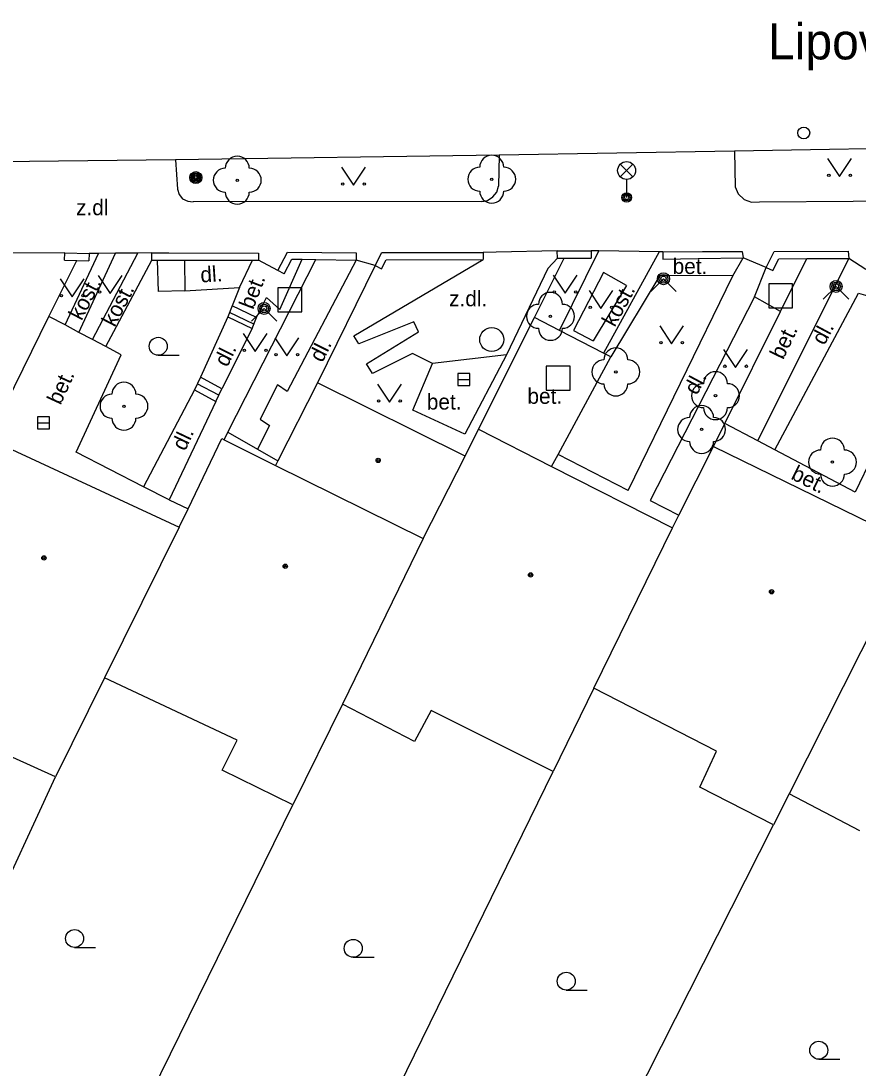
# Model space of a CAD drawing. Extents: x -600309 to -598967, y -1161267 to -1160292.
# Drawn here: x -599937.41 to -599902.47, y -1160664.81 to -1160621.12 of the extents above; entities that cross this region are included whole.
import ezdxf

# ---------------------------------------------------------------- set-up
doc = ezdxf.new("R2010")
doc.units = 0
for name, color, linetype in [('Level 10', 7, 'Continuous'), ('Level 11', 7, 'Continuous'), ('Level 22', 7, 'Continuous'), ('Level 25', 7, 'Continuous'), ('Level 26', 7, 'Continuous'), ('Level 27', 7, 'Continuous'), ('Level 28', 7, 'Continuous'), ('Level 31', 7, 'Continuous'), ('Level 33', 7, 'Continuous'), ('Level 36', 7, 'Continuous'), ('Level 39', 7, 'Continuous'), ('Level 40', 7, 'Continuous'), ('Level 49', 7, 'Continuous'), ('Level 5', 7, 'Continuous'), ('Level 51', 7, 'Continuous'), ('Level 7', 7, 'Continuous'), ('Level 8', 7, 'Continuous')]:
    doc.layers.add(name, color=color, linetype=linetype)

msp = doc.modelspace()

# ---------------------------------------------------------------- linework, layer by layer
at = {"layer": 'Level 10'}
for points in [[(-599907.63, -1160626.56), (-599917.45, -1160626.7199)], [(-599898.1, -1160626.39), (-599907.63, -1160626.56)], [(-599930.96, -1160626.92), (-599938.28, -1160627)], [(-599917.45, -1160626.7199), (-599930.96, -1160626.92)]]:
    msp.add_lwpolyline(points, dxfattribs=at)
at = {"layer": 'Level 11'}
for points in [[(-599907.63, -1160626.56), (-599907.6, -1160628.04)], [(-599930.96, -1160626.92), (-599930.88, -1160628.14)], [(-599917.45, -1160626.7199), (-599917.48, -1160628.02)], [(-599930.88, -1160628.14), (-599930.81, -1160628.37), (-599930.6599, -1160628.55), (-599930.45, -1160628.65), (-599930.2199, -1160628.67)], [(-599918.18, -1160628.6599), (-599917.93, -1160628.61), (-599917.71, -1160628.4699), (-599917.55, -1160628.27), (-599917.48, -1160628.02)], [(-599907.6, -1160628.04), (-599907.4699, -1160628.34), (-599907.23, -1160628.57), (-599906.92, -1160628.68), (-599906.59, -1160628.67)], [(-599918.18, -1160628.6599), (-599930.2199, -1160628.67)], [(-599906.59, -1160628.67), (-599898.77, -1160628.61)], [(-599935.57, -1160633.81), (-599934.17, -1160630.83)], [(-599934.99, -1160634.12), (-599933.47, -1160630.82)], [(-599934.43, -1160634.41), (-599932.53, -1160630.81)], [(-599914.93, -1160634.04), (-599913.29, -1160630.72)], [(-599910.77, -1160630.76), (-599913.1, -1160634.98)], [(-599933.86, -1160634.71), (-599931.94, -1160631.1)], [(-599928.29, -1160632.24), (-599927.75, -1160631.11)], [(-599927.58, -1160633.5), (-599927.16, -1160632.67), (-599926.6, -1160633.17), (-599925.67, -1160631.07)], [(-599923.42, -1160631.1), (-599926.3, -1160636.58), (-599926.7, -1160636.31), (-599927.43, -1160637.74), (-599927.04, -1160638), (-599927.53, -1160638.99)], [(-599922.63, -1160631.33), (-599925.03, -1160636.22)], [(-599920.23, -1160635.42), (-599921.06, -1160635), (-599922.74, -1160635.83), (-599922.98, -1160635.43), (-599920.81, -1160634.09), (-599921.01, -1160633.68), (-599923.3, -1160634.6), (-599923.52, -1160634.26), (-599918.12, -1160631.08)], [(-599915.02, -1160631.02), (-599915.42, -1160631.46), (-599917.14, -1160635.06)], [(-599908.5, -1160638.88), (-599908.03, -1160637.92), (-599905.71, -1160633.25), (-599904.61, -1160631.04)], [(-599907.69, -1160631.76), (-599907.27, -1160631.01)], [(-599906.65, -1160638.65), (-599902.85, -1160631.03)], [(-599905.95, -1160639.02), (-599902.45, -1160632.48), (-599901.58, -1160632.74), (-599900.78, -1160631.02)], [(-599912.14, -1160632.17), (-599913.1, -1160631.62), (-599914.35, -1160634.04), (-599913.52, -1160634.47)], [(-599912.07, -1160640.72), (-599907.69, -1160631.76), (-599910.74, -1160631.75), (-599912.79, -1160635.14)], [(-599906.79, -1160632.63), (-599906.3, -1160631.41)], [(-599930.57, -1160632.39), (-599928.29, -1160632.24), (-599928.59, -1160633.01)], [(-599912.14, -1160632.17), (-599913.52, -1160634.47)], [(-599905.71, -1160633.25), (-599906.79, -1160632.63), (-599911.15, -1160641.13), (-599909.95, -1160641.75)], [(-599928.59, -1160633.01), (-599928.77, -1160633.47)], [(-599927.58, -1160633.5), (-599928.59, -1160633.01)], [(-599931.22, -1160641.1), (-599932.29, -1160640.56), (-599935.1, -1160639.12), (-599933.22, -1160635.05), (-599933.86, -1160634.71), (-599934.43, -1160634.41), (-599934.99, -1160634.12), (-599935.57, -1160633.81), (-599936.24, -1160633.46)], [(-599928.77, -1160633.47), (-599929.92, -1160635.99)], [(-599928.77, -1160633.47), (-599927.76, -1160633.96)], [(-599927.69, -1160633.78), (-599928.7, -1160633.29)], [(-599927.76, -1160633.96), (-599927.58, -1160633.5)], [(-599914.93, -1160634.04), (-599915.98, -1160633.5)], [(-599927.76, -1160633.96), (-599929.02, -1160636.47)], [(-599913.1, -1160634.98), (-599914.93, -1160634.04)], [(-599917.14, -1160635.06), (-599918.88, -1160638.36), (-599921.05, -1160637.37), (-599920.23, -1160635.42)], [(-599917.14, -1160635.06), (-599920.23, -1160635.42)], [(-599914.99, -1160639.21), (-599912.79, -1160635.14)], [(-599912.79, -1160635.14), (-599913.1, -1160634.98)], [(-599929.92, -1160635.99), (-599930.17, -1160636.52)], [(-599929.02, -1160636.47), (-599929.92, -1160635.99)], [(-599930.17, -1160636.52), (-599932.29, -1160640.56)], [(-599930.17, -1160636.52), (-599929.27, -1160637)], [(-599929.15, -1160636.74), (-599930.05, -1160636.26)], [(-599929.27, -1160637), (-599929.02, -1160636.47)], [(-599929.27, -1160637), (-599931.22, -1160641.1), (-599930.43, -1160641.48)], [(-599905.95, -1160639.02), (-599906.65, -1160638.65), (-599908.03, -1160637.92)], [(-599900.74, -1160637.91), (-599901.12, -1160637.73), (-599902.59, -1160640.79), (-599905.95, -1160639.02)], [(-599928.77, -1160638.28), (-599927.53, -1160638.99), (-599926.69, -1160639.48)], [(-599915.26, -1160639.71), (-599914.99, -1160639.21)], [(-599912.07, -1160640.72), (-599914.99, -1160639.21)]]:
    msp.add_lwpolyline(points, dxfattribs=at)
at = {"layer": 'Level 22'}
for centre in [(-599928.38, -1160627.77), (-599917.76, -1160627.73), (-599915.31, -1160633.45), (-599912.58, -1160635.77), (-599908.42, -1160636.76), (-599933.11, -1160637.2), (-599909, -1160638.17), (-599903.54, -1160639.53)]:
    msp.add_circle(centre, 0.05, dxfattribs=at)
for centre, start, end in [((-599928.38, -1160627.27), 0, 180), ((-599917.76, -1160627.23), 0, 180), ((-599928.88, -1160627.77), 90, 270), ((-599927.88, -1160627.77), 270, 90), ((-599918.26, -1160627.73), 90, 270), ((-599917.26, -1160627.73), 270, 90), ((-599928.38, -1160628.27), 180, 0), ((-599917.76, -1160628.23), 180, 0), ((-599915.31, -1160632.95), 0, 180), ((-599915.81, -1160633.45), 90, 270), ((-599914.81, -1160633.45), 270, 90), ((-599915.31, -1160633.95), 180, 0), ((-599912.58, -1160635.27), 0, 180), ((-599913.08, -1160635.77), 90, 270), ((-599912.08, -1160635.77), 270, 90), ((-599908.42, -1160636.26), 0, 180), ((-599933.11, -1160636.7), 0, 180), ((-599912.58, -1160636.27), 180, 0), ((-599908.92, -1160636.76), 90, 270), ((-599907.92, -1160636.76), 270, 90), ((-599933.61, -1160637.2), 90, 270), ((-599932.61, -1160637.2), 270, 90), ((-599909, -1160637.67), 0, 180), ((-599908.42, -1160637.26), 180, 0), ((-599933.11, -1160637.7), 180, 0), ((-599909.5, -1160638.17), 90, 270), ((-599908.5, -1160638.17), 270, 90), ((-599909, -1160638.67), 180, 0), ((-599903.54, -1160639.03), 0, 180), ((-599904.04, -1160639.53), 90, 270), ((-599903.04, -1160639.53), 270, 90), ((-599903.54, -1160640.03), 180, 0)]:
    msp.add_arc(centre, 0.5, start, end, dxfattribs=at)
at = {"layer": 'Level 25'}
for radius in [0.25, 0.2, 0.15, 0.1, 0.05]:
    msp.add_circle((-599930.11, -1160627.6599), radius, dxfattribs=at)
at = {"layer": 'Level 26'}
for points in [[(-599906.2, -1160633.09), (-599905.2, -1160633.09), (-599905.2, -1160632.09), (-599906.2, -1160632.09)], [(-599926.69, -1160633.26), (-599925.69, -1160633.26), (-599925.69, -1160632.26), (-599926.69, -1160632.26)], [(-599915.49, -1160636.53), (-599914.49, -1160636.53), (-599914.49, -1160635.53), (-599915.49, -1160635.53)]]:
    msp.add_lwpolyline(points, close=True, dxfattribs=at)
at = {"layer": 'Level 27'}
for p, q in [((-599919.17, -1160636.08), (-599918.67, -1160636.08)), ((-599936.72, -1160637.89), (-599936.22, -1160637.89))]:
    msp.add_line(p, q, dxfattribs=at)
for points in [[(-599919.17, -1160636.33), (-599918.67, -1160636.33), (-599918.67, -1160635.83), (-599919.17, -1160635.83)], [(-599936.72, -1160638.14), (-599936.22, -1160638.14), (-599936.22, -1160637.64), (-599936.72, -1160637.64)]]:
    msp.add_lwpolyline(points, close=True, dxfattribs=at)
msp.add_circle((-599917.76, -1160634.42), 0.5, dxfattribs=at)
at = {"layer": 'Level 28'}
msp.add_circle((-599904.74, -1160625.8), 0.25, dxfattribs=at)
at = {"layer": 'Level 31'}
for points in [[(-599911.12, -1160632.41), (-599910.59, -1160631.88), (-599910.06, -1160632.41)], [(-599903.92, -1160632.73), (-599903.39, -1160632.2), (-599902.86, -1160632.73)], [(-599927.79, -1160633.65), (-599927.26, -1160633.12), (-599926.73, -1160633.65)]]:
    msp.add_lwpolyline(points, dxfattribs=at)
for centre, radius in [((-599910.59, -1160631.88), 0.25), ((-599910.59, -1160631.88), 0.18), ((-599910.59, -1160631.88), 0.11), ((-599903.39, -1160632.2), 0.25), ((-599903.39, -1160632.2), 0.18), ((-599903.39, -1160632.2), 0.11), ((-599927.26, -1160633.12), 0.25), ((-599927.26, -1160633.12), 0.18), ((-599927.26, -1160633.12), 0.11)]:
    msp.add_circle(centre, radius, dxfattribs=at)
at = {"layer": 'Level 33'}
for p, q in [((-599912.395, -1160627.63), (-599911.865, -1160627.1)), ((-599912.395, -1160627.1), (-599911.865, -1160627.63)), ((-599912.13, -1160627.74), (-599912.13, -1160628.49))]:
    msp.add_line(p, q, dxfattribs=at)
for centre, radius in [((-599912.13, -1160627.365), 0.375), ((-599912.13, -1160628.49), 0.2), ((-599912.13, -1160628.49), 0.1445), ((-599912.13, -1160628.49), 0.0876)]:
    msp.add_circle(centre, radius, dxfattribs=at)
at = {"layer": 'Level 36'}
for p, q in [((-599931.68, -1160635.075), (-599930.805, -1160635.075)), ((-599935.17, -1160659.7849), (-599934.295, -1160659.7849)), ((-599923.54, -1160660.195), (-599922.665, -1160660.195)), ((-599914.65, -1160661.565), (-599913.775, -1160661.565)), ((-599904.11, -1160664.445), (-599903.235, -1160664.445))]:
    msp.add_line(p, q, dxfattribs=at)
for points in [[(-599903.74, -1160626.87), (-599903.24, -1160627.62), (-599902.74, -1160626.87)], [(-599924.03, -1160627.23), (-599923.53, -1160627.98), (-599923.03, -1160627.23)], [(-599934.18, -1160631.74), (-599933.68, -1160632.49), (-599933.18, -1160631.74)], [(-599915.2, -1160631.73), (-599914.7, -1160632.48), (-599914.2, -1160631.73)], [(-599935.77, -1160631.89), (-599935.27, -1160632.64), (-599934.77, -1160631.89)], [(-599913.7, -1160632.37), (-599913.2, -1160633.12), (-599912.7, -1160632.37)], [(-599910.75, -1160633.85), (-599910.25, -1160634.6), (-599909.75, -1160633.85)], [(-599928.13, -1160634.17), (-599927.63, -1160634.92), (-599927.13, -1160634.17)], [(-599926.81, -1160634.35), (-599926.31, -1160635.1), (-599925.81, -1160634.35)], [(-599908.08, -1160634.83), (-599907.58, -1160635.58), (-599907.08, -1160634.83)], [(-599922.53, -1160636.28), (-599922.03, -1160637.03), (-599921.53, -1160636.28)]]:
    msp.add_lwpolyline(points, dxfattribs=at)
for centre, radius in [((-599923.9802, -1160627.9298), 0.05), ((-599923.0808, -1160627.9298), 0.05), ((-599903.6902, -1160627.5698), 0.05), ((-599902.7908, -1160627.5698), 0.05), ((-599935.7202, -1160632.5898), 0.05), ((-599934.8208, -1160632.5898), 0.05), ((-599934.1302, -1160632.4398), 0.05), ((-599933.2308, -1160632.4398), 0.05), ((-599915.1502, -1160632.4298), 0.05), ((-599914.2508, -1160632.4298), 0.05), ((-599913.6502, -1160633.0698), 0.05), ((-599912.7508, -1160633.0698), 0.05), ((-599931.6801, -1160634.6999), 0.375), ((-599928.0802, -1160634.8698), 0.05), ((-599927.1808, -1160634.8698), 0.05), ((-599910.7002, -1160634.5498), 0.05), ((-599909.8008, -1160634.5498), 0.05), ((-599926.7602, -1160635.0498), 0.05), ((-599925.8608, -1160635.0498), 0.05), ((-599908.0302, -1160635.5298), 0.05), ((-599907.1308, -1160635.5298), 0.05), ((-599922.4802, -1160636.9798), 0.05), ((-599921.5808, -1160636.9798), 0.05), ((-599935.1701, -1160659.4098), 0.375), ((-599923.5401, -1160659.8199), 0.375), ((-599914.6501, -1160661.1899), 0.375), ((-599904.1101, -1160664.0699), 0.375)]:
    msp.add_circle(centre, radius, dxfattribs=at)
at = {"layer": 'Level 39'}
for centre, radius in [((-599922.5, -1160639.46), 0.09), ((-599922.5, -1160639.46), 0.0398), ((-599936.45, -1160643.53), 0.09), ((-599936.45, -1160643.53), 0.0398), ((-599926.38, -1160643.88), 0.09), ((-599926.38, -1160643.88), 0.0398), ((-599916.14, -1160644.24), 0.09), ((-599916.14, -1160644.24), 0.0398), ((-599906.08, -1160644.94), 0.09), ((-599906.08, -1160644.94), 0.0398)]:
    msp.add_circle(centre, radius, dxfattribs=at)
at = {"layer": 'Level 5'}
for points in [[(-599925.03, -1160636.2199), (-599926.69, -1160639.48), (-599926.78, -1160639.67)], [(-599918.87, -1160639.28), (-599925.03, -1160636.2199)], [(-599918.87, -1160639.28), (-599918.31, -1160638.1599)], [(-599918.31, -1160638.1599), (-599915.26, -1160639.71), (-599910.21, -1160642.27)], [(-599938.77, -1160638.56), (-599930.8, -1160642.25)], [(-599930.8, -1160642.25), (-599930.43, -1160641.48), (-599929.03, -1160638.55)], [(-599929.03, -1160638.55), (-599928.93, -1160638.6), (-599926.78, -1160639.67)], [(-599910.21, -1160642.27), (-599909.95, -1160641.75), (-599908.5, -1160638.88)], [(-599908.5, -1160638.88), (-599900.1, -1160642.99)], [(-599926.78, -1160639.67), (-599920.62, -1160642.7199)], [(-599920.62, -1160642.7199), (-599918.87, -1160639.28)], [(-599930.8, -1160642.25), (-599933.92, -1160648.54)], [(-599913.5, -1160648.9699), (-599910.21, -1160642.27)], [(-599920.62, -1160642.7199), (-599923.99, -1160649.63)], [(-599900.1, -1160642.99), (-599905.35, -1160653.37)], [(-599933.92, -1160648.54), (-599935.9699, -1160652.6599)], [(-599928.38, -1160651.14), (-599933.92, -1160648.54)], [(-599913.5, -1160648.9699), (-599915.2, -1160652.44)], [(-599908.38, -1160651.59), (-599913.5, -1160648.9699)], [(-599923.99, -1160649.63), (-599926.06, -1160653.83)], [(-599920.98, -1160651.19), (-599923.99, -1160649.63)], [(-599920.29, -1160649.9), (-599920.98, -1160651.19)], [(-599915.2, -1160652.44), (-599920.29, -1160649.9)], [(-599935.9699, -1160652.6599), (-599941.32, -1160650.24)], [(-599929.01, -1160652.38), (-599928.38, -1160651.14)], [(-599909.08, -1160653.1), (-599908.38, -1160651.59)], [(-599926.06, -1160653.83), (-599929.01, -1160652.38)], [(-599906, -1160654.6599), (-599909.08, -1160653.1)], [(-599905.35, -1160653.37), (-599906, -1160654.6599)], [(-599902.4, -1160654.92), (-599905.35, -1160653.37)]]:
    msp.add_lwpolyline(points, dxfattribs=at)
at = {"layer": 'Level 51'}
for points in [[(-599941.57, -1160664.79), (-599935.9699, -1160652.6599)], [(-599922.27, -1160666.88), (-599915.2, -1160652.44)], [(-599931.96, -1160665.84), (-599926.06, -1160653.83)], [(-599914.18, -1160670.83), (-599906, -1160654.6599)]]:
    msp.add_lwpolyline(points, dxfattribs=at)
at = {"layer": 'Level 7'}
for points in [[(-599935.59, -1160631.1), (-599935.58, -1160630.8), (-599934.56, -1160630.83), (-599934.57, -1160631.13)], [(-599931.94, -1160631.1), (-599931.94, -1160630.8), (-599931.24, -1160630.8), (-599927.49, -1160630.81), (-599927.49, -1160631.11)], [(-599926.42, -1160631.68), (-599926.69, -1160631.54), (-599926.29, -1160630.77), (-599923.42, -1160630.8), (-599923.42, -1160631.1)], [(-599922.63, -1160631.33), (-599922.35, -1160630.79), (-599918.12, -1160630.78), (-599918.12, -1160631.08)], [(-599915.02, -1160631.02), (-599915.03, -1160630.72), (-599913.61, -1160630.72), (-599913.61, -1160631.02)], [(-599910.77, -1160630.76), (-599908.965, -1160630.75), (-599907.31, -1160630.74), (-599907.27, -1160631.01)], [(-599910.62, -1160630.76), (-599910.62, -1160631.06)], [(-599906.3, -1160631.41), (-599905.97, -1160630.75), (-599902.88, -1160630.73), (-599902.85, -1160631.03)], [(-599938.77, -1160638.56), (-599936.24, -1160633.46), (-599935.07, -1160631.12)], [(-599935.59, -1160631.1), (-599935.07, -1160631.12), (-599934.57, -1160631.13)], [(-599931.94, -1160631.1), (-599931.71, -1160631.1), (-599930.58, -1160631.1), (-599927.75, -1160631.11), (-599927.49, -1160631.11)], [(-599930.58, -1160631.1), (-599930.57, -1160632.39), (-599931.67, -1160632.42), (-599931.71, -1160631.1)], [(-599928.93, -1160638.6), (-599928.77, -1160638.28), (-599925.1, -1160631.08)], [(-599926.42, -1160631.68), (-599926.11, -1160631.07), (-599925.67, -1160631.07), (-599925.1, -1160631.08), (-599923.42, -1160631.1)], [(-599922.63, -1160631.33), (-599922.36, -1160631.47)], [(-599922.36, -1160631.47), (-599922.17, -1160631.09), (-599918.12, -1160631.08)], [(-599918.31, -1160638.16), (-599915.98, -1160633.5), (-599914.74, -1160631.02)], [(-599915.02, -1160631.02), (-599914.74, -1160631.02), (-599913.61, -1160631.02)], [(-599910.62, -1160631.06), (-599909.1435, -1160631.038), (-599907.27, -1160631.01)], [(-599906.03, -1160631.54), (-599905.78, -1160631.05), (-599904.61, -1160631.04), (-599902.85, -1160631.03)], [(-599906.3, -1160631.41), (-599906.03, -1160631.54)]]:
    msp.add_lwpolyline(points, dxfattribs=at)
at = {"layer": 'Level 8'}
for points in [[(-599935.58, -1160630.8), (-599938.1, -1160630.81)], [(-599931.94, -1160630.8), (-599932.53, -1160630.81), (-599933.47, -1160630.82), (-599934.17, -1160630.83), (-599934.56, -1160630.83)], [(-599915.03, -1160630.72), (-599917.58, -1160630.77), (-599918.12, -1160630.78)], [(-599910.62, -1160630.76), (-599910.77, -1160630.76), (-599913.29, -1160630.72), (-599913.61, -1160630.72)], [(-599926.69, -1160631.54), (-599927.49, -1160631.11)], [(-599922.63, -1160631.33), (-599923.42, -1160631.1)], [(-599906.3, -1160631.41), (-599907.27, -1160631.01)], [(-599902.15, -1160631.5), (-599902.85, -1160631.03)]]:
    msp.add_lwpolyline(points, dxfattribs=at)

# ---------------------------------------------------------------- texts
at = {"layer": 'Level 40'}
for s, p in [('z.dl', (-599935.11, -1160629.23)), ('z.dl.', (-599919.54, -1160633.03)), ('bet.', (-599916.27, -1160637.1)), ('bet.', (-599920.47, -1160637.34))]:
    msp.add_text(s, height=0.65, dxfattribs=at).set_placement(p)
for s, height, rotation, p in [('dl.', 0.64999, 3.76404, (-599929.9, -1160632.04)), ('bet.', 0.64998, 359.81214, (-599910.21, -1160631.68)), ('kost.', 0.65, 62.51956, (-599934.88, -1160633.66)), ('bet.', 0.64998, 68.71359, (-599927.72, -1160633.2)), ('kost.', 0.65, 62.51956, (-599933.5, -1160633.93)), ('kost.', 0.65, 61.14216, (-599912.63, -1160633.93)), ('bet.', 0.64998, 64.2313, (-599905.6, -1160635.29)), ('dl.', 0.65, 61.83527, (-599903.88, -1160634.69)), ('dl.', 0.65, 63.34371, (-599928.8, -1160635.6)), ('dl.', 0.65, 63.34371, (-599924.83, -1160635.41)), ('bet.', 0.65, 65.20701, (-599935.76, -1160637.18)), ('dl.', 0.65, 61.83527, (-599909.2, -1160636.77)), ('dl.', 0.65, 64.56378, (-599930.56, -1160639.1)), ('bet.', 0.65, 333.68191, (-599905.31, -1160640.22))]:
    msp.add_text(s, height=height, rotation=rotation, dxfattribs=at).set_placement(p)
at = {"layer": 'Level 49'}
msp.add_text('Lipová', height=1.5, dxfattribs=at).set_placement((-599906.23, -1160622.73))

doc.saveas('drawing.dxf')
